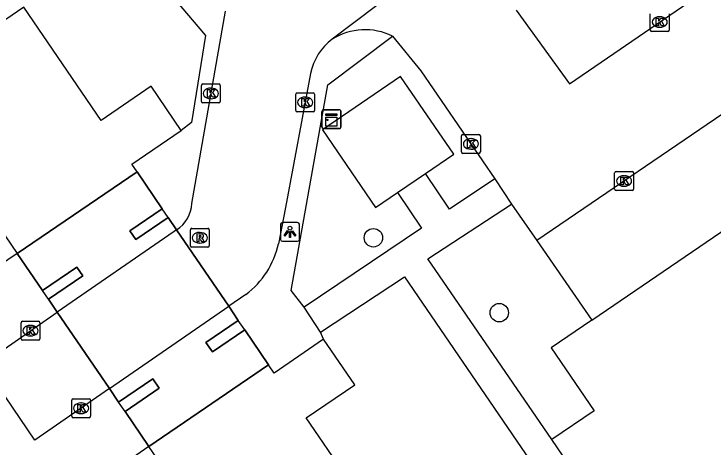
# Model space of a CAD drawing. Extents: x 157466 to 158888, y 383063 to 384677.
# Drawn here: x 158363.86 to 158400.94, y 383796.45 to 383819.42 of the extents above; entities that cross this region are included whole.
import ezdxf

# ---------------------------------------------------------------- set-up
doc = ezdxf.new("R2010")
doc.units = 0
for name, color, linetype in [('IMGEO_Boom', 7, 'Continuous'), ('IMGEO_Kast', 7, 'Continuous'), ('IMGEO_Kolk', 7, 'Continuous'), ('IMGEO_Lichtpunt', 7, 'Continuous'), ('IMGEO_Pand', 7, 'Continuous'), ('IMGEO_Pand_overbouw', 7, 'Continuous'), ('IMGEO_Parkeervlak_open', 7, 'Continuous'), ('IMGEO_Rijbaan_lokaal_open', 7, 'Continuous'), ('IMGEO_Rioolput', 7, 'Continuous'), ('IMGEO_Voetpad_open', 7, 'Continuous')]:
    doc.layers.add(name, color=color, linetype=linetype)

msp = doc.modelspace()

# ---------------------------------------------------------------- linework, layer by layer
at = {"layer": 'IMGEO_Boom'}
for centre in [(158382.926, 383807.546), (158389.603, 383803.575)]:
    msp.add_circle(centre, 0.489, dxfattribs=at)
at = {"layer": 'IMGEO_Kast'}
for p, q in [((158380.201, 383813.41), (158380.201, 383814.251)), ((158380.201, 383814.251), (158380.201, 383813.41)), ((158380.276, 383814.335), (158381.117, 383814.335)), ((158381.117, 383814.335), (158380.276, 383814.335)), ((158381.201, 383814.26), (158381.201, 383813.419)), ((158381.201, 383813.419), (158381.201, 383814.26)), ((158381.126, 383813.335), (158380.285, 383813.335)), ((158380.285, 383813.335), (158381.126, 383813.335))]:
    msp.add_line(p, q, dxfattribs=at)
for points in [[(158380.396, 383814.125), (158380.996, 383814.125), (158380.996, 383814.04), (158380.396, 383814.04), (158380.396, 383814.125)], [(158380.396, 383813.95), (158380.996, 383813.95), (158380.996, 383813.461), (158380.396, 383813.461), (158380.396, 383813.95)]]:
    msp.add_lwpolyline(points, dxfattribs=at)
msp.add_circle((158380.48, 383813.799), 0.0377, dxfattribs=at)
for centre, start, end in [((158380.279, 383814.257), 92.4484, 184.2845), ((158380.279, 383814.257), 92.4484, 184.2845), ((158381.123, 383814.257), 2.4484, 94.2845), ((158381.123, 383814.257), 2.4484, 94.2845), ((158380.279, 383813.413), 182.4484, 274.2845), ((158380.279, 383813.413), 182.4484, 274.2845), ((158381.123, 383813.413), 272.4484, 4.2845), ((158381.123, 383813.413), 272.4484, 4.2845)]:
    msp.add_arc(centre, 0.0779, start, end, dxfattribs=at)
at = {"layer": 'IMGEO_Kolk'}
for p, q in [((158397.615, 383818.564), (158397.615, 383819.416)), ((158398.616, 383819.416), (158398.616, 383818.564)), ((158398.103, 383819.27), (158398.128, 383819.27)), ((158398.126, 383818.71), (158398.101, 383818.71)), ((158398.542, 383818.49), (158397.69, 383818.49)), ((158373.879, 383815.703), (158374.731, 383815.703)), ((158373.804, 383814.777), (158373.804, 383815.629)), ((158374.292, 383815.483), (158374.317, 383815.483)), ((158374.805, 383815.629), (158374.805, 383814.777)), ((158378.807, 383814.303), (158378.807, 383815.155)), ((158378.882, 383815.229), (158379.734, 383815.229)), ((158379.295, 383815.009), (158379.32, 383815.009)), ((158379.808, 383815.155), (158379.808, 383814.303)), ((158374.731, 383814.703), (158373.879, 383814.703)), ((158374.315, 383814.923), (158374.29, 383814.923)), ((158379.734, 383814.229), (158378.882, 383814.229)), ((158379.318, 383814.449), (158379.293, 383814.449)), ((158387.6, 383812.099), (158387.6, 383812.951)), ((158387.675, 383813.025), (158388.527, 383813.025)), ((158388.088, 383812.805), (158388.113, 383812.805)), ((158388.601, 383812.951), (158388.601, 383812.099)), ((158388.527, 383812.025), (158387.675, 383812.025)), ((158388.111, 383812.245), (158388.086, 383812.245)), ((158395.727, 383810.132), (158395.727, 383810.984)), ((158395.802, 383811.058), (158396.654, 383811.058)), ((158396.728, 383810.984), (158396.728, 383810.132)), ((158396.215, 383810.838), (158396.24, 383810.838)), ((158396.238, 383810.278), (158396.213, 383810.278)), ((158396.654, 383810.058), (158395.802, 383810.058)), ((158364.309, 383803.119), (158365.161, 383803.119)), ((158364.234, 383802.193), (158364.234, 383803.045)), ((158364.722, 383802.899), (158364.747, 383802.899)), ((158365.235, 383803.045), (158365.235, 383802.193)), ((158364.745, 383802.339), (158364.72, 383802.339)), ((158365.161, 383802.119), (158364.309, 383802.119)), ((158366.996, 383799.005), (158367.848, 383799.005)), ((158366.921, 383798.079), (158366.921, 383798.931)), ((158367.409, 383798.785), (158367.434, 383798.785)), ((158367.922, 383798.931), (158367.922, 383798.079)), ((158367.848, 383798.005), (158366.996, 383798.005)), ((158367.432, 383798.225), (158367.407, 383798.225))]:
    msp.add_line(p, q, dxfattribs=at)
for points in [[(158397.615, 383818.564), (158397.615, 383819.416)], [(158398.616, 383819.416), (158398.616, 383818.564)], [(158397.936, 383819.19), (158398.059, 383819.19), (158398.059, 383819.039), (158398.189, 383819.19), (158398.353, 383819.19), (158398.207, 383819.039), (158398.36, 383818.79), (158398.208, 383818.79), (158398.123, 383818.954), (158398.059, 383818.887), (158398.059, 383818.79), (158397.936, 383818.79), (158397.936, 383819.19)], [(158398.542, 383818.49), (158397.69, 383818.49)], [(158373.879, 383815.703), (158374.731, 383815.703)], [(158373.804, 383814.777), (158373.804, 383815.629)], [(158374.125, 383815.403), (158374.248, 383815.403), (158374.248, 383815.252), (158374.378, 383815.403), (158374.542, 383815.403), (158374.396, 383815.252), (158374.549, 383815.003), (158374.397, 383815.003), (158374.312, 383815.167), (158374.248, 383815.1), (158374.248, 383815.003), (158374.125, 383815.003), (158374.125, 383815.403)], [(158374.805, 383815.629), (158374.805, 383814.777)], [(158378.807, 383814.303), (158378.807, 383815.155)], [(158378.882, 383815.229), (158379.734, 383815.229)], [(158379.808, 383815.155), (158379.808, 383814.303)], [(158374.731, 383814.703), (158373.879, 383814.703)], [(158379.128, 383814.929), (158379.251, 383814.929), (158379.251, 383814.778), (158379.381, 383814.929), (158379.545, 383814.929), (158379.399, 383814.778), (158379.552, 383814.529), (158379.4, 383814.529), (158379.315, 383814.693), (158379.251, 383814.626), (158379.251, 383814.529), (158379.128, 383814.529), (158379.128, 383814.929)], [(158379.734, 383814.229), (158378.882, 383814.229)], [(158387.6, 383812.099), (158387.6, 383812.951)], [(158387.675, 383813.025), (158388.527, 383813.025)], [(158387.921, 383812.725), (158388.044, 383812.725), (158388.044, 383812.574), (158388.174, 383812.725), (158388.338, 383812.725), (158388.192, 383812.574), (158388.345, 383812.325), (158388.193, 383812.325), (158388.108, 383812.489), (158388.044, 383812.422), (158388.044, 383812.325), (158387.921, 383812.325), (158387.921, 383812.725)], [(158388.601, 383812.951), (158388.601, 383812.099)], [(158388.527, 383812.025), (158387.675, 383812.025)], [(158395.727, 383810.132), (158395.727, 383810.984)], [(158395.802, 383811.058), (158396.654, 383811.058)], [(158396.728, 383810.984), (158396.728, 383810.132)], [(158396.048, 383810.758), (158396.171, 383810.758), (158396.171, 383810.607), (158396.301, 383810.758), (158396.465, 383810.758), (158396.319, 383810.607), (158396.472, 383810.358), (158396.32, 383810.358), (158396.235, 383810.522), (158396.171, 383810.455), (158396.171, 383810.358), (158396.048, 383810.358), (158396.048, 383810.758)], [(158396.654, 383810.058), (158395.802, 383810.058)], [(158364.309, 383803.119), (158365.161, 383803.119)], [(158364.234, 383802.193), (158364.234, 383803.045)], [(158364.555, 383802.819), (158364.678, 383802.819), (158364.678, 383802.668), (158364.808, 383802.819), (158364.972, 383802.819), (158364.826, 383802.668), (158364.979, 383802.419), (158364.827, 383802.419), (158364.742, 383802.583), (158364.678, 383802.516), (158364.678, 383802.419), (158364.555, 383802.419), (158364.555, 383802.819)], [(158365.235, 383803.045), (158365.235, 383802.193)], [(158365.161, 383802.119), (158364.309, 383802.119)], [(158366.996, 383799.005), (158367.848, 383799.005)], [(158366.921, 383798.079), (158366.921, 383798.931)], [(158367.242, 383798.705), (158367.365, 383798.705), (158367.365, 383798.554), (158367.495, 383798.705), (158367.659, 383798.705), (158367.513, 383798.554), (158367.666, 383798.305), (158367.514, 383798.305), (158367.429, 383798.469), (158367.365, 383798.402), (158367.365, 383798.305), (158367.242, 383798.305), (158367.242, 383798.705)], [(158367.922, 383798.931), (158367.922, 383798.079)], [(158367.848, 383798.005), (158366.996, 383798.005)]]:
    msp.add_lwpolyline(points, dxfattribs=at)
for centre, start, end in [((158397.692, 383818.566), 181.552, 268.448), ((158397.692, 383818.566), 181.552, 268.448), ((158398.54, 383818.566), 271.552, 358.448), ((158398.54, 383818.566), 271.552, 358.448), ((158373.881, 383815.627), 91.552, 178.448), ((158373.881, 383815.627), 91.552, 178.448), ((158374.729, 383815.627), 1.552, 88.448), ((158374.729, 383815.627), 1.552, 88.448), ((158378.884, 383815.153), 91.552, 178.448), ((158378.884, 383815.153), 91.552, 178.448), ((158379.732, 383815.153), 1.552, 88.448), ((158379.732, 383815.153), 1.552, 88.448), ((158373.881, 383814.779), 181.552, 268.448), ((158373.881, 383814.779), 181.552, 268.448), ((158374.729, 383814.779), 271.552, 358.448), ((158374.729, 383814.779), 271.552, 358.448), ((158378.884, 383814.305), 181.552, 268.448), ((158378.884, 383814.305), 181.552, 268.448), ((158379.732, 383814.305), 271.552, 358.448), ((158379.732, 383814.305), 271.552, 358.448), ((158387.677, 383812.949), 91.552, 178.448), ((158387.677, 383812.949), 91.552, 178.448), ((158388.525, 383812.949), 1.552, 88.448), ((158388.525, 383812.949), 1.552, 88.448), ((158387.677, 383812.101), 181.552, 268.448), ((158387.677, 383812.101), 181.552, 268.448), ((158388.525, 383812.101), 271.552, 358.448), ((158388.525, 383812.101), 271.552, 358.448), ((158395.804, 383810.982), 91.552, 178.448), ((158395.804, 383810.982), 91.552, 178.448), ((158396.652, 383810.982), 1.552, 88.448), ((158396.652, 383810.982), 1.552, 88.448), ((158395.804, 383810.134), 181.552, 268.448), ((158395.804, 383810.134), 181.552, 268.448), ((158396.652, 383810.134), 271.552, 358.448), ((158396.652, 383810.134), 271.552, 358.448), ((158364.311, 383803.043), 91.552, 178.448), ((158364.311, 383803.043), 91.552, 178.448), ((158365.159, 383803.043), 1.552, 88.448), ((158365.159, 383803.043), 1.552, 88.448), ((158364.311, 383802.195), 181.552, 268.448), ((158364.311, 383802.195), 181.552, 268.448), ((158365.159, 383802.195), 271.552, 358.448), ((158365.159, 383802.195), 271.552, 358.448), ((158366.998, 383798.929), 91.552, 178.448), ((158366.998, 383798.929), 91.552, 178.448), ((158367.846, 383798.929), 1.552, 88.448), ((158367.846, 383798.929), 1.552, 88.448), ((158366.998, 383798.081), 181.552, 268.448), ((158366.998, 383798.081), 181.552, 268.448), ((158367.846, 383798.081), 271.552, 358.448), ((158367.846, 383798.081), 271.552, 358.448)]:
    msp.add_arc(centre, 0.0765, start, end, dxfattribs=at)
for centre, major_axis, ratio, start_param, end_param in [((158398.102, 383818.99), (-0.387, 0.002), 0.722429, 4.712389, 7.853982), ((158398.127, 383818.99), (-0.39, 0.002), 0.717154, 1.570796, 4.712389), ((158374.291, 383815.203), (-0.387, 0.002), 0.722429, 4.712389, 7.853982), ((158374.316, 383815.203), (-0.39, 0.002), 0.717154, 1.570796, 4.712389), ((158379.294, 383814.729), (-0.387, 0.002), 0.722429, 4.712389, 7.853982), ((158379.319, 383814.729), (-0.39, 0.002), 0.717154, 1.570796, 4.712389), ((158388.087, 383812.525), (-0.387, 0.002), 0.722429, 4.712389, 7.853982), ((158388.112, 383812.525), (-0.39, 0.002), 0.717154, 1.570796, 4.712389), ((158396.214, 383810.558), (-0.387, 0.002), 0.722429, 4.712389, 7.853982), ((158396.239, 383810.558), (-0.39, 0.002), 0.717154, 1.570796, 4.712389), ((158364.721, 383802.619), (-0.387, 0.002), 0.722429, 4.712389, 7.853982), ((158364.746, 383802.619), (-0.39, 0.002), 0.717154, 1.570796, 4.712389), ((158367.408, 383798.505), (-0.387, 0.002), 0.722429, 4.712389, 7.853982), ((158367.433, 383798.505), (-0.39, 0.002), 0.717154, 1.570796, 4.712389)]:
    msp.add_ellipse(centre, major_axis=major_axis, ratio=ratio, start_param=start_param, end_param=end_param, dxfattribs=at)
at = {"layer": 'IMGEO_Lichtpunt'}
for p, q in [((158378.906, 383808.356), (158378.098, 383808.356)), ((158378.906, 383808.356), (158378.098, 383808.356)), ((158378.004, 383808.261), (158378.004, 383807.454)), ((158378.004, 383808.261), (158378.004, 383807.454)), ((158379, 383807.454), (158379, 383808.261)), ((158379, 383807.454), (158379, 383808.261)), ((158378.098, 383807.36), (158378.906, 383807.36)), ((158378.098, 383807.36), (158378.906, 383807.36))]:
    msp.add_line(p, q, dxfattribs=at)
for points in [[(158378.378, 383807.925), (158378.417, 383807.897), (158378.229, 383807.635), (158378.191, 383807.662), (158378.378, 383807.925)], [(158378.59, 383807.897), (158378.628, 383807.924), (158378.815, 383807.662), (158378.776, 383807.634), (158378.59, 383807.897)], [(158378.48, 383807.877), (158378.527, 383807.877), (158378.527, 383807.555), (158378.48, 383807.555), (158378.48, 383807.877)]]:
    msp.add_lwpolyline(points, dxfattribs=at)
msp.add_circle((158378.503, 383808.059), 0.0994, dxfattribs=at)
for centre, start, end in [((158378.098, 383808.261), 90, 180), ((158378.098, 383808.261), 90, 180), ((158378.906, 383808.261), 0, 90), ((158378.906, 383808.261), 0, 90), ((158378.098, 383807.454), 180, 270), ((158378.098, 383807.454), 180, 270), ((158378.906, 383807.454), 270, 0), ((158378.906, 383807.454), 270, 360)]:
    msp.add_arc(centre, 0.0946, start, end, dxfattribs=at)
at = {"layer": 'IMGEO_Pand'}
for points in [[(158364.391, 383819.772), (158358.068, 383815.465)], [(158372.735, 383813.242), (158371.138, 383815.587), (158368.477, 383813.775), (158364.391, 383819.772)], [(158385.692, 383810.959), (158387.189, 383811.98), (158384.373, 383816.109), (158380.224, 383813.28), (158383.04, 383809.151), (158384.205, 383809.945)], [(158358.068, 383815.465), (158364.035, 383806.705)], [(158394.521, 383803.185), (158411.257, 383814.598)], [(158370.397, 383811.038), (158370.113, 383811.455), (158372.735, 383813.242)], [(158364.035, 383806.705), (158370.397, 383811.038)], [(158384.205, 383809.945), (158385.692, 383810.959)], [(158371.729, 383809.082), (158370.01, 383807.911), (158370.326, 383807.448), (158372.045, 383808.618)], [(158372.045, 383808.618), (158371.729, 383809.082)], [(158365.686, 383804.287), (158367.506, 383805.527), (158367.19, 383805.99), (158365.37, 383804.751)], [(158365.686, 383804.287), (158365.37, 383804.751)], [(158375.762, 383803.163), (158374.044, 383801.991), (158374.385, 383801.491), (158376.103, 383802.662)], [(158376.103, 383802.662), (158375.762, 383803.163)], [(158394.521, 383803.185), (158392.367, 383801.716), (158394.646, 383798.374), (158392.4, 383796.843)], [(158380.287, 383802.164), (158377.663, 383800.374), (158377.366, 383800.809)], [(158381.461, 383794.917), (158379.364, 383797.992), (158381.936, 383799.746), (158380.287, 383802.164)], [(158377.366, 383800.809), (158371.02, 383796.481)], [(158369.754, 383798.333), (158371.565, 383799.568), (158371.225, 383800.068), (158369.413, 383798.832)], [(158369.754, 383798.333), (158369.413, 383798.832)], [(158394.682, 383787.998), (158396.532, 383789.259), (158395.529, 383790.729), (158396.24, 383791.213), (158392.4, 383796.843)], [(158375.063, 383790.553), (158371.02, 383796.481)]]:
    msp.add_lwpolyline(points, dxfattribs=at)
at = {"layer": 'IMGEO_Pand_overbouw'}
msp.add_lwpolyline([(158372.045, 383808.618), (158370.326, 383807.448), (158370.01, 383807.911), (158371.729, 383809.082), (158370.397, 383811.038), (158364.035, 383806.705), (158365.37, 383804.751), (158367.19, 383805.99), (158367.506, 383805.527), (158365.686, 383804.287), (158366.156, 383803.598), (158368.926, 383799.545), (158369.413, 383798.832), (158371.225, 383800.068), (158371.565, 383799.568), (158369.754, 383798.333), (158371.02, 383796.481), (158377.366, 383800.809), (158376.103, 383802.662), (158374.385, 383801.491), (158374.044, 383801.991), (158375.762, 383803.163), (158375.251, 383803.912), (158372.491, 383807.964)], close=True, dxfattribs=at)
at = {"layer": 'IMGEO_Parkeervlak_open'}
msp.add_lwpolyline([(158391.594, 383807.401), (158394.521, 383803.185)], dxfattribs=at)
at = {"layer": 'IMGEO_Rijbaan_lokaal_open'}
for points in [[(158390.494, 383819.62), (158393.327, 383815.709), (158409.632, 383826.877)], [(158388.99, 383824.316), (158380.747, 383818.076)], [(158412.995, 383821.985), (158391.594, 383807.401)], [(158373.302, 383809.367), (158375.083, 383819.564)], [(158383.939, 383818.235), (158385.436, 383816.407), (158389.364, 383810.674)], [(158379.594, 383816.264), (158378.258, 383809.146), (158377.893, 383807.232)], [(158389.364, 383810.674), (158390.25, 383809.337)], [(158390.25, 383809.337), (158391.594, 383807.401)], [(158372.491, 383807.964), (158372.365, 383807.884), (158366.156, 383803.598)], [(158372.491, 383807.964), (158375.251, 383803.912)], [(158376.165, 383804.543), (158375.251, 383803.912)], [(158368.926, 383799.545), (158375.251, 383803.912)], [(158368.926, 383799.545), (158364.959, 383796.807), (158362.201, 383800.868), (158366.156, 383803.598)], [(158368.926, 383799.545), (158366.156, 383803.598)]]:
    msp.add_lwpolyline(points, dxfattribs=at)
for centre, radius, start, end in [((158382.483, 383815.352), 3.23, 63.1969, 122.5064), ((158382.506, 383815.684), 2.969, 126.3293, 168.7324), ((158371.473, 383809.488), 1.833, 303.7311, 356.209), ((158373.433, 383808.198), 4.563, 306.7719, 347.777)]:
    msp.add_arc(centre, radius, start, end, dxfattribs=at)
at = {"layer": 'IMGEO_Rioolput'}
for p, q in [((158373.217, 383807.122), (158373.217, 383807.974)), ((158373.292, 383808.048), (158374.144, 383808.048)), ((158374.218, 383807.974), (158374.218, 383807.122)), ((158373.705, 383807.828), (158373.73, 383807.828)), ((158373.728, 383807.268), (158373.703, 383807.268)), ((158374.144, 383807.048), (158373.292, 383807.048))]:
    msp.add_line(p, q, dxfattribs=at)
for points in [[(158373.217, 383807.122), (158373.217, 383807.974)], [(158373.292, 383808.048), (158374.144, 383808.048)], [(158374.218, 383807.974), (158374.218, 383807.122)], [(158373.806, 383807.746), (158373.554, 383807.748), (158373.554, 383807.348)], [(158373.732, 383807.667), (158373.678, 383807.667), (158373.678, 383807.586)], [(158373.678, 383807.586), (158373.73, 383807.586)], [(158373.554, 383807.348), (158373.678, 383807.348), (158373.678, 383807.51), (158373.689, 383807.51)], [(158373.736, 383807.481), (158373.807, 383807.348), (158373.947, 383807.348), (158373.882, 383807.474)], [(158374.144, 383807.048), (158373.292, 383807.048)]]:
    msp.add_lwpolyline(points, dxfattribs=at)
for centre, radius, start, end in [((158373.294, 383807.972), 0.0765, 91.552, 178.448), ((158373.294, 383807.972), 0.0765, 91.552, 178.448), ((158374.142, 383807.972), 0.0765, 1.552, 88.448), ((158374.142, 383807.972), 0.0765, 1.552, 88.448), ((158373.714, 383807.775), 0.19, 274.7715, 282.9687), ((158373.738, 383807.571), 0.0964, 77.0061, 93.1865), ((158373.752, 383807.628), 0.0378, 276.6634, 79.6772), ((158373.805, 383807.636), 0.109, 350.3612, 89.416), ((158373.803, 383807.636), 0.112, 277.5842, 350.9817), ((158373.787, 383807.421), 0.108, 29.5134, 73.7905), ((158373.688, 383807.457), 0.0533, 26.0293, 88.6989), ((158373.294, 383807.124), 0.0765, 181.552, 268.448), ((158373.294, 383807.124), 0.0765, 181.552, 268.448), ((158374.142, 383807.124), 0.0765, 271.552, 358.448), ((158374.142, 383807.124), 0.0765, 271.552, 358.448)]:
    msp.add_arc(centre, radius, start, end, dxfattribs=at)
for centre, major_axis, ratio, start_param, end_param in [((158373.704, 383807.548), (-0.387, 0.002), 0.722429, 4.712389, 7.853982), ((158373.729, 383807.548), (-0.39, 0.002), 0.717154, 1.570796, 4.712389)]:
    msp.add_ellipse(centre, major_axis=major_axis, ratio=ratio, start_param=start_param, end_param=end_param, dxfattribs=at)
at = {"layer": 'IMGEO_Voetpad_open'}
for points in [[(158364.035, 383806.705), (158359.947, 383803.95), (158349.461, 383819.336), (158346.774, 383823.199)], [(158371.74, 383823.339), (158370.612, 383822.31), (158374.02, 383818.276), (158373.278, 383813.659), (158372.735, 383813.242)], [(158379.253, 383803.867), (158378.559, 383804.75), (158380.503, 383815.667), (158383.939, 383818.235)], [(158370.397, 383811.038), (158371.729, 383809.082)], [(158389.364, 383810.674), (158386.968, 383809.061), (158385.692, 383810.959)], [(158384.205, 383809.945), (158385.475, 383808.056), (158379.253, 383803.867)], [(158392.4, 383796.843), (158385.819, 383806.437), (158390.25, 383809.337)], [(158372.045, 383808.618), (158372.491, 383807.964)], [(158365.37, 383804.751), (158364.035, 383806.705)], [(158380.13, 383802.54), (158384.582, 383805.48), (158394.092, 383791.569), (158392.834, 383790.659), (158394.682, 383787.998)], [(158366.156, 383803.598), (158365.686, 383804.287)], [(158375.251, 383803.912), (158375.762, 383803.163)], [(158380.13, 383802.54), (158379.253, 383803.867)], [(158376.103, 383802.662), (158377.366, 383800.809)], [(158380.287, 383802.164), (158380.13, 383802.54)], [(158369.413, 383798.832), (158368.926, 383799.545)], [(158371.02, 383796.481), (158369.754, 383798.333)], [(158371.02, 383796.481), (158367.083, 383793.747), (158382.05, 383771.727), (158382.318, 383771.427), (158382.612, 383771.152), (158382.929, 383770.904), (158383.267, 383770.686), (158383.623, 383770.498), (158383.994, 383770.344), (158384.378, 383770.223), (158384.771, 383770.136), (158385.12, 383770.09), (158385.545, 383770.062), (158385.972, 383770.071), (158386.396, 383770.119), (158386.813, 383770.205), (158387.222, 383770.327), (158387.618, 383770.486), (158387.758, 383770.552), (158390.257, 383772.256)]]:
    msp.add_lwpolyline(points, dxfattribs=at)

doc.saveas('drawing.dxf')
